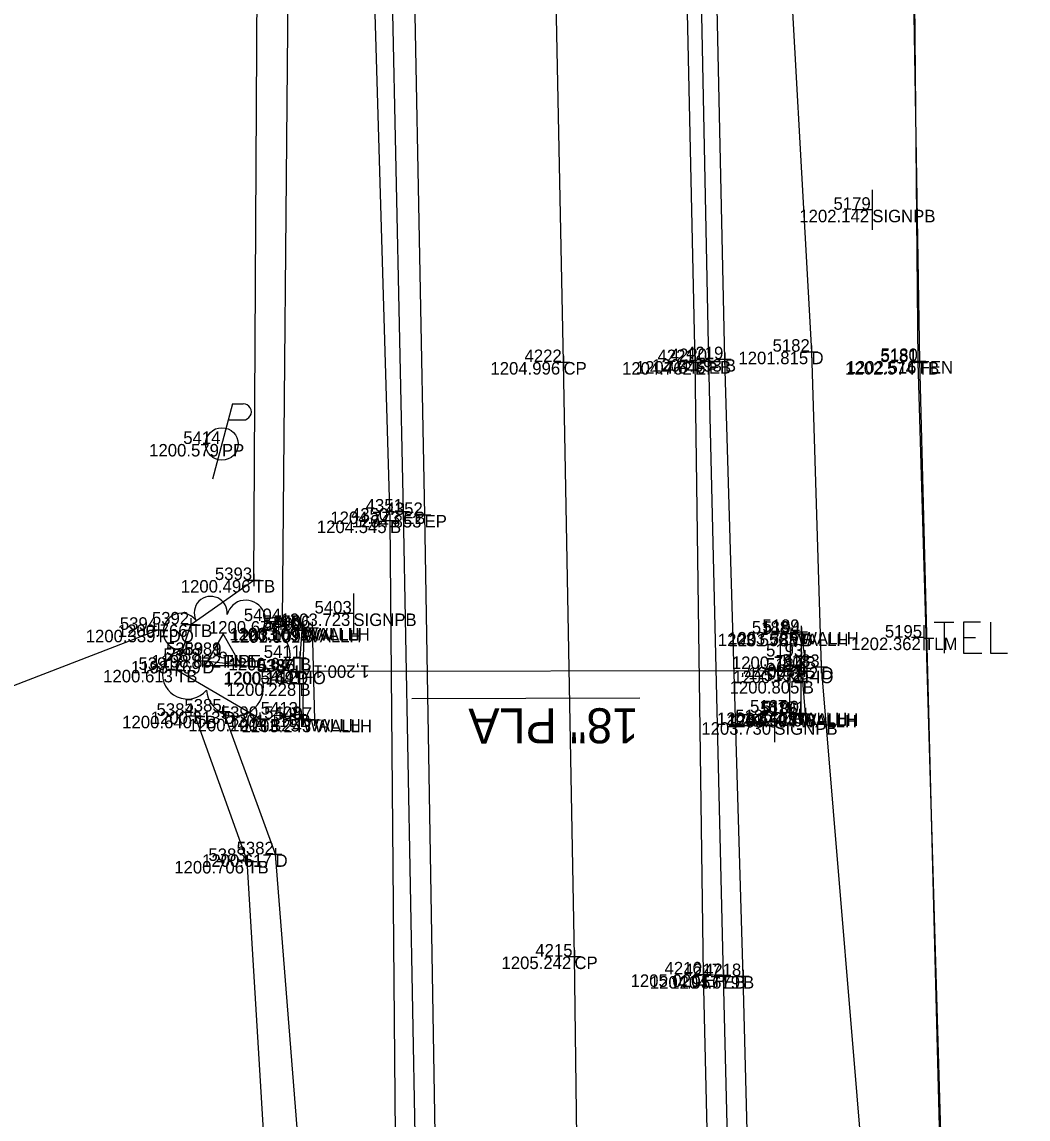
# Model space of a CAD drawing. Extents: x 2044996 to 2050343, y 455232 to 458054.
# Drawn here: x 2047583.1 to 2047663.5, y 457200.9 to 457288.6 of the extents above; entities that cross this region are included whole.
import ezdxf

# ---------------------------------------------------------------- set-up
doc = ezdxf.new("R2010")
doc.units = 0
for name, color, linetype in [('Default', 7, 'Continuous'), ('DR_X_Ditch', 7, 'Continuous'), ('DR_X_Elev_Flow', 7, 'Continuous'), ('DR_X_Headwall', 7, 'Continuous'), ('DR_X_Storm_Sewer', 7, 'Continuous'), ('DR_X_Text', 7, 'Continuous'), ('DT_X_Contour_Minor', 7, 'Continuous'), ('DT_X_Contour_Text', 7, 'Continuous'), ('DT_X_TIN_Hull', 7, 'Continuous'), ('DT_X_Triangles', 7, 'Continuous'), ('DT_X_Void', 7, 'Continuous'), ('GE_X_Cells', 7, 'Continuous'), ('PV_X_COP', 7, 'Continuous'), ('PV_X_EOP', 7, 'Continuous'), ('PV_X_Shoulder_Aggregate', 7, 'Continuous'), ('RD_X_Fence', 7, 'Continuous'), ('SC_Scratch1', 7, 'Continuous'), ('SN_X_Public', 7, 'Continuous'), ('SV_X_Break_Lines', 7, 'Continuous'), ('SV_X_Top_of_Bank', 7, 'Continuous'), ('UT_X_Electric_Cells', 7, 'Continuous'), ('VG_X_Cells', 7, 'Continuous')]:
    doc.layers.add(name, color=color, linetype=linetype)

msp = doc.modelspace()

# ---------------------------------------------------------------- linework, layer by layer
at = {"layer": 'Default'}
msp.add_lwpolyline([(2047593.968, 457240.009), (2047493.123, 457201.083), (2047446.616, 457210.329), (2047381.188, 457253.798), (2047314.688, 457278.124), (2047219.937, 457285.503), (2047164.254, 457287.213), (2047093.506, 457281.465), (2047021.478, 457247.682)], dxfattribs=at)
at = {"layer": 'DR_X_Ditch'}
for points in [[(2047603.882, 457240.706), (2047604.347, 457290.981), (2047605.266, 457322.964), (2047604.864, 457368.193), (2047603.186, 457417.51), (2047602.947, 457459.419), (2047602.663, 457501.838), (2047602.142, 457544.039), (2047601.082, 457584.057), (2047599.691, 457624.957), (2047599.396, 457669.272), (2047598.072, 457715.089), (2047597.975, 457762.924), (2047597.737, 457792.661), (2047596.264, 457838.201), (2047595.414, 457854.456)], [(2047635.926, 457828.454), (2047636.464, 457778.326), (2047635.665, 457731.576), (2047635.872, 457688.918), (2047636.588, 457650.583), (2047637.14, 457615.308), (2047638.364, 457574.87), (2047638.819, 457526.071), (2047639.212, 457482.918), (2047639.895, 457443.662), (2047641.237, 457398.66), (2047642.277, 457344.514), (2047644.026, 457300.889), (2047646.182, 457262.236), (2047646.962, 457237.043), (2047650.757, 457191.219), (2047650.417, 457143.89), (2047649.262, 457104.807), (2047651.899, 457052.902), (2047656.339, 457022.847)], [(2047604.98, 457236.636), (2047597.482, 457237.518)], [(2047608.712, 457073.693), (2047607.535, 457120.812), (2047607.399, 457170.581), (2047603.33, 457222.063), (2047599.176, 457233.477)]]:
    msp.add_lwpolyline(points, dxfattribs=at)
at = {"layer": 'DR_X_Elev_Flow'}
for p, q in [((2047593.968, 457240.509), (2047593.968, 457239.509)), ((2047593.468, 457240.009), (2047594.468, 457240.009)), ((2047593.968, 457240.009), (2047593.968, 457240.009)), ((2047605.042, 457237.163), (2047605.042, 457236.163)), ((2047645.626, 457237.241), (2047645.626, 457236.241)), ((2047604.542, 457236.663), (2047605.542, 457236.663)), ((2047605.042, 457236.663), (2047605.042, 457236.663)), ((2047645.126, 457236.741), (2047646.126, 457236.741)), ((2047645.626, 457236.741), (2047645.626, 457236.741))]:
    msp.add_line(p, q, dxfattribs=at)
at = {"layer": 'DR_X_Headwall'}
for points in [[(2047605.449, 457240.159), (2047606.262, 457240.152), (2047606.433, 457232.823), (2047605.538, 457232.883), (2047605.594, 457239.997)], [(2047645.213, 457233.204), (2047644.426, 457233.398), (2047644.529, 457239.703), (2047645.352, 457239.835), (2047645.315, 457233.332)]]:
    msp.add_lwpolyline(points, dxfattribs=at)
at = {"layer": 'DR_X_Storm_Sewer'}
msp.add_line((2047645.626, 457236.741), (2047605.042, 457236.663), dxfattribs=at)
at = {"layer": 'DR_X_Text'}
msp.add_line((2047614.228, 457234.53), (2047632.448, 457234.565), dxfattribs=at)
at = {"layer": 'DT_X_TIN_Hull'}
for p, q in [((2047655.174, 457238.386), (2047655.174, 457240.386)), ((2047655.174, 457239.386), (2047654.179, 457239.386))]:
    msp.add_line(p, q, dxfattribs=at)
for points in [[(2047655.99, 457240.628), (2047657.546, 457240.628)], [(2047656.778, 457240.628), (2047656.778, 457238.128)], [(2047659.691, 457240.628), (2047658.333, 457240.628), (2047658.333, 457238.128), (2047659.789, 457238.128)], [(2047660.478, 457240.628), (2047660.478, 457238.128), (2047661.836, 457238.128)], [(2047658.333, 457239.388), (2047659.297, 457239.388)]]:
    msp.add_lwpolyline(points, dxfattribs=at)
at = {"layer": 'DT_X_Void'}
for p, q in [((2047646.182, 457262.736), (2047646.182, 457261.736)), ((2047625.85, 457261.407), (2047626.85, 457261.407)), ((2047626.35, 457261.907), (2047626.35, 457260.907)), ((2047626.35, 457261.407), (2047626.35, 457261.407)), ((2047636.365, 457261.4), (2047637.365, 457261.4)), ((2047636.865, 457261.9), (2047636.865, 457260.9)), ((2047636.865, 457261.4), (2047636.865, 457261.4)), ((2047637.468, 457261.485), (2047638.468, 457261.485)), ((2047637.968, 457261.985), (2047637.968, 457260.985)), ((2047637.968, 457261.485), (2047637.968, 457261.485)), ((2047638.755, 457261.637), (2047639.755, 457261.637)), ((2047639.255, 457262.137), (2047639.255, 457261.137)), ((2047639.255, 457261.637), (2047639.255, 457261.637)), ((2047645.682, 457262.236), (2047646.682, 457262.236)), ((2047646.182, 457262.236), (2047646.182, 457262.236)), ((2047654.182, 457261.409), (2047655.182, 457261.409)), ((2047654.323, 457261.491), (2047655.323, 457261.491)), ((2047654.682, 457261.909), (2047654.682, 457260.909)), ((2047654.682, 457261.409), (2047654.682, 457261.409)), ((2047654.823, 457261.991), (2047654.823, 457260.991)), ((2047654.823, 457261.491), (2047654.823, 457261.491)), ((2047612.477, 457249.238), (2047612.477, 457248.238)), ((2047613.035, 457249.46), (2047614.035, 457249.46)), ((2047613.535, 457249.96), (2047613.535, 457248.96)), ((2047613.535, 457249.46), (2047613.535, 457249.46)), ((2047614.743, 457249.185), (2047615.743, 457249.185)), ((2047615.243, 457249.685), (2047615.243, 457248.685)), ((2047615.243, 457249.185), (2047615.243, 457249.185)), ((2047611.977, 457248.738), (2047612.977, 457248.738)), ((2047612.477, 457248.738), (2047612.477, 457248.738)), ((2047601.089, 457243.986), (2047602.089, 457243.986)), ((2047601.589, 457244.486), (2047601.589, 457243.486)), ((2047601.589, 457243.986), (2047601.589, 457243.986)), ((2047596.059, 457240.434), (2047597.059, 457240.434)), ((2047596.559, 457240.934), (2047596.559, 457239.934)), ((2047596.559, 457240.434), (2047596.559, 457240.434)), ((2047603.382, 457240.706), (2047604.382, 457240.706)), ((2047603.882, 457241.206), (2047603.882, 457240.206)), ((2047603.882, 457240.706), (2047603.882, 457240.706)), ((2047605.433, 457240.467), (2047605.433, 457239.467)), ((2047605.449, 457240.659), (2047605.449, 457239.659)), ((2047605.594, 457240.497), (2047605.594, 457239.497)), ((2047606.262, 457240.652), (2047606.262, 457239.652)), ((2047604.933, 457239.967), (2047605.933, 457239.967)), ((2047604.949, 457240.159), (2047605.949, 457240.159)), ((2047605.094, 457239.997), (2047606.094, 457239.997)), ((2047605.433, 457239.967), (2047605.433, 457239.967)), ((2047605.449, 457240.159), (2047605.449, 457240.159)), ((2047605.594, 457239.997), (2047605.594, 457239.997)), ((2047605.762, 457240.152), (2047606.762, 457240.152)), ((2047606.262, 457240.152), (2047606.262, 457240.152)), ((2047644.029, 457239.703), (2047645.029, 457239.703)), ((2047644.529, 457240.203), (2047644.529, 457239.203)), ((2047644.529, 457239.703), (2047644.529, 457239.703)), ((2047644.852, 457239.835), (2047645.852, 457239.835)), ((2047644.875, 457239.686), (2047645.875, 457239.686)), ((2047645.352, 457240.335), (2047645.352, 457239.335)), ((2047645.352, 457239.835), (2047645.352, 457239.835)), ((2047645.375, 457240.186), (2047645.375, 457239.186)), ((2047645.375, 457239.686), (2047645.375, 457239.686)), ((2047597.482, 457238.018), (2047597.482, 457237.018)), ((2047604.783, 457237.76), (2047605.783, 457237.76)), ((2047605.283, 457238.26), (2047605.283, 457237.26)), ((2047605.283, 457237.76), (2047605.283, 457237.76)), ((2047645.149, 457237.875), (2047646.149, 457237.875)), ((2047645.649, 457238.375), (2047645.649, 457237.375)), ((2047645.649, 457237.875), (2047645.649, 457237.875)), ((2047595.372, 457237.306), (2047595.372, 457236.306)), ((2047596.982, 457237.518), (2047597.982, 457237.518)), ((2047597.482, 457237.518), (2047597.482, 457237.518)), ((2047604.98, 457237.136), (2047604.98, 457236.136)), ((2047646.462, 457237.043), (2047647.462, 457237.043)), ((2047646.962, 457237.543), (2047646.962, 457236.543)), ((2047646.962, 457237.043), (2047646.962, 457237.043)), ((2047594.872, 457236.806), (2047595.872, 457236.806)), ((2047595.372, 457236.806), (2047595.372, 457236.806)), ((2047604.48, 457236.636), (2047605.48, 457236.636)), ((2047604.98, 457236.636), (2047604.98, 457236.636)), ((2047605.241, 457236.224), (2047605.241, 457235.224)), ((2047645.478, 457236.412), (2047645.478, 457235.412)), ((2047604.741, 457235.724), (2047605.741, 457235.724)), ((2047605.241, 457235.724), (2047605.241, 457235.724)), ((2047644.978, 457235.912), (2047645.978, 457235.912)), ((2047645.478, 457235.912), (2047645.478, 457235.912)), ((2047596.905, 457233.635), (2047596.905, 457232.635)), ((2047598.676, 457233.477), (2047599.676, 457233.477)), ((2047599.176, 457233.977), (2047599.176, 457232.977)), ((2047599.176, 457233.477), (2047599.176, 457233.477)), ((2047602.072, 457233.39), (2047602.072, 457232.39)), ((2047605.254, 457233.735), (2047605.254, 457232.735)), ((2047605.538, 457233.383), (2047605.538, 457232.383)), ((2047643.926, 457233.398), (2047644.926, 457233.398)), ((2047644.426, 457233.898), (2047644.426, 457232.898)), ((2047644.426, 457233.398), (2047644.426, 457233.398)), ((2047644.815, 457233.332), (2047645.815, 457233.332)), ((2047645.213, 457233.704), (2047645.213, 457232.704)), ((2047645.315, 457233.832), (2047645.315, 457232.832)), ((2047645.315, 457233.332), (2047645.315, 457233.332)), ((2047645.688, 457233.784), (2047645.688, 457232.784)), ((2047596.405, 457233.135), (2047597.405, 457233.135)), ((2047596.905, 457233.135), (2047596.905, 457233.135)), ((2047601.572, 457232.89), (2047602.572, 457232.89)), ((2047602.072, 457232.89), (2047602.072, 457232.89)), ((2047604.754, 457233.235), (2047605.754, 457233.235)), ((2047605.038, 457232.883), (2047606.038, 457232.883)), ((2047605.254, 457233.235), (2047605.254, 457233.235)), ((2047605.538, 457232.883), (2047605.538, 457232.883)), ((2047605.933, 457232.823), (2047606.933, 457232.823)), ((2047606.433, 457233.323), (2047606.433, 457232.323)), ((2047606.433, 457232.823), (2047606.433, 457232.823)), ((2047644.713, 457233.204), (2047645.713, 457233.204)), ((2047645.188, 457233.284), (2047646.188, 457233.284)), ((2047645.213, 457233.204), (2047645.213, 457233.204)), ((2047645.688, 457233.284), (2047645.688, 457233.284)), ((2047601.07, 457222.032), (2047601.07, 457221.032)), ((2047602.83, 457222.063), (2047603.83, 457222.063)), ((2047603.33, 457222.563), (2047603.33, 457221.563)), ((2047603.33, 457222.063), (2047603.33, 457222.063)), ((2047600.57, 457221.532), (2047601.57, 457221.532)), ((2047601.07, 457221.532), (2047601.07, 457221.532)), ((2047627.226, 457214.393), (2047627.226, 457213.393)), ((2047626.726, 457213.893), (2047627.726, 457213.893)), ((2047627.226, 457213.893), (2047627.226, 457213.893)), ((2047637.052, 457212.467), (2047638.052, 457212.467)), ((2047637.552, 457212.967), (2047637.552, 457211.967)), ((2047637.552, 457212.467), (2047637.552, 457212.467)), ((2047638.63, 457212.335), (2047639.63, 457212.335)), ((2047639.13, 457212.835), (2047639.13, 457211.835)), ((2047639.13, 457212.335), (2047639.13, 457212.335)), ((2047640.205, 457212.333), (2047641.205, 457212.333)), ((2047640.705, 457212.833), (2047640.705, 457211.833)), ((2047640.705, 457212.333), (2047640.705, 457212.333))]:
    msp.add_line(p, q, dxfattribs=at)
at = {"layer": 'GE_X_Cells'}
msp.add_lwpolyline([(2047597.666, 457237.151), (2047600.588, 457237.151), (2047599.128, 457239.681), (2047597.666, 457237.151)], dxfattribs=at)
at = {"layer": 'PV_X_COP'}
msp.add_lwpolyline([(2047630.697, 457032.772), (2047629.568, 457079.465), (2047628.826, 457121.309), (2047627.827, 457168.374), (2047627.226, 457213.893), (2047626.35, 457261.407), (2047625.275, 457313.882), (2047624.137, 457367.694), (2047623.142, 457414.957), (2047622.163, 457463.478), (2047621.208, 457510.605), (2047620.335, 457561.899), (2047619.472, 457614.832), (2047618.326, 457662.229), (2047617.507, 457713.134), (2047616.391, 457759.383), (2047615.436, 457807.272), (2047614.413, 457854.523), (2047614.295, 457881.561), (2047613.156, 457931.145), (2047612.061, 457984.051), (2047611.475, 458032.257), (2047610.912, 458052.257)], dxfattribs=at)
at = {"layer": 'PV_X_EOP'}
for p, q in [((2047636.865, 457261.4), (2047635.764, 457312.895)), ((2047614.337, 457296.237), (2047615.243, 457249.185)), ((2047637.552, 457212.467), (2047636.865, 457261.4)), ((2047615.243, 457249.185), (2047616.074, 457199.712)), ((2047638.544, 457169.313), (2047637.552, 457212.467))]:
    msp.add_line(p, q, dxfattribs=at)
at = {"layer": 'PV_X_Shoulder_Aggregate'}
for p, q in [((2047612.533, 457296.35), (2047613.535, 457249.46)), ((2047613.535, 457249.46), (2047614.472, 457199.636))]:
    msp.add_line(p, q, dxfattribs=at)
msp.add_lwpolyline([(2047765.405, 456957.602), (2047718.77, 456974.886), (2047683.466, 456987.554), (2047664.007, 456996.427), (2047655.405, 457004.196), (2047650.143, 457012.189), (2047644.762, 457024.201), (2047643.272, 457033.326), (2047642.362, 457078.681), (2047641.183, 457122.013), (2047640.211, 457169.151), (2047639.13, 457212.335), (2047637.968, 457261.485), (2047636.928, 457312.89), (2047635.932, 457367.469)], dxfattribs=at)
at = {"layer": 'RD_X_Fence'}
msp.add_lwpolyline([(2047648.142, 457619.756), (2047649.388, 457574.652), (2047649.984, 457529.132), (2047650.661, 457480.385), (2047651.7, 457447.163), (2047652.232, 457398.034), (2047653.853, 457346.508), (2047654.208, 457298.973), (2047654.823, 457261.491), (2047656.664, 457189.933), (2047656.98, 457146.63), (2047657.529, 457104.262), (2047658.626, 457057.971)], dxfattribs=at)
at = {"layer": 'SN_X_Public'}
for p, q in [((2047651.038, 457275.177), (2047651.038, 457271.977)), ((2047651.038, 457273.577), (2047649.438, 457273.577)), ((2047609.555, 457242.912), (2047609.555, 457239.712)), ((2047609.555, 457241.312), (2047607.955, 457241.312)), ((2047643.209, 457234.221), (2047643.209, 457231.021)), ((2047643.209, 457232.621), (2047641.609, 457232.621))]:
    msp.add_line(p, q, dxfattribs=at)
at = {"layer": 'SV_X_Break_Lines'}
for points in [[(2047609.606, 457393.106), (2047610.315, 457343.259), (2047611.064, 457296.497), (2047612.477, 457248.738), (2047612.892, 457199.618), (2047614.532, 457148.61), (2047615.457, 457101.16), (2047615.945, 457053.962), (2047615.505, 457044.294), (2047611.53, 457035.425), (2047600.94, 457028.504), (2047592.495, 457026.097), (2047589.231, 457026.308), (2047543.282, 457040.875), (2047500.592, 457056.092), (2047456.763, 457072.198), (2047414.816, 457088.31), (2047369.13, 457105.973), (2047320.737, 457125.374), (2047273.194, 457143.598), (2047227.373, 457161.688), (2047183.553, 457178.86)], [(2047766.629, 456959.742), (2047718.993, 456976.328), (2047684.007, 456989.238), (2047664.81, 456998.063), (2047657.38, 457005.807), (2047652.256, 457013.723), (2047648.313, 457024.571), (2047646.233, 457034.087), (2047644.074, 457078.243), (2047642.739, 457121.935), (2047641.844, 457169.123), (2047640.705, 457212.333), (2047639.255, 457261.637), (2047638.128, 457312.895), (2047637.801, 457367.098)], [(2047605.433, 457239.967), (2047605.283, 457237.76), (2047605.241, 457235.724), (2047605.254, 457233.235)], [(2047645.688, 457233.284), (2047645.478, 457235.912), (2047645.649, 457237.875), (2047645.375, 457239.686)]]:
    msp.add_lwpolyline(points, dxfattribs=at)
at = {"layer": 'SV_X_Top_of_Bank'}
for points in [[(2047602.072, 457232.89), (2047595.372, 457236.806), (2047596.559, 457240.434), (2047601.589, 457243.986), (2047601.855, 457291.341), (2047601.108, 457323.056), (2047599.87, 457367.876), (2047599.036, 457416.357), (2047598.258, 457460.002), (2047598.653, 457502.285), (2047597.035, 457543.457), (2047596.318, 457583.975), (2047595.268, 457626.153), (2047595.519, 457669.284), (2047593.698, 457715.003), (2047590.76, 457760.285), (2047587.575, 457790.551), (2047585.898, 457853.962)], [(2047640.567, 457829.626), (2047642.731, 457776.653), (2047644.221, 457735.314), (2047644.625, 457692.671), (2047644.932, 457653.27), (2047648.248, 457619.872), (2047649.316, 457574.484), (2047650.08, 457529.2), (2047650.597, 457480.307), (2047651.651, 457447.119), (2047652.286, 457398.02), (2047653.826, 457346.326), (2047654.335, 457298.994), (2047654.682, 457261.409), (2047656.787, 457189.888), (2047656.978, 457146.618), (2047657.585, 457104.219), (2047658.543, 457057.885), (2047659.728, 457026.437)], [(2047605.233, 457074.691), (2047604.217, 457119.919), (2047604.093, 457171.379), (2047601.07, 457221.532), (2047596.905, 457233.135)]]:
    msp.add_lwpolyline(points, dxfattribs=at)
at = {"layer": 'UT_X_Electric_Cells'}
for p, q in [((2047599.898, 457258.059), (2047598.291, 457252.059)), ((2047599.898, 457258.059), (2047600.748, 457258.059)), ((2047599.556, 457256.784), (2047600.748, 457256.784))]:
    msp.add_line(p, q, dxfattribs=at)
msp.add_circle((2047599.041, 457254.859), 1.3, dxfattribs=at)
msp.add_arc((2047600.76, 457257.421), 0.638, 268.8767, 91.1233, dxfattribs=at)
at = {"layer": 'VG_X_Cells'}
msp.add_circle((2047599.128, 457237.994), 0.24, dxfattribs=at)
for centre, radius, start, end in [((2047598.144, 457241.362), 1.317, 354.0047, 205.97412), ((2047600.954, 457240.823), 1.553, 323.82996, 165.0376), ((2047595.819, 457239.858), 1.471, 39.06254, 279.54124), ((2047602.588, 457238.03), 1.915, 259.14531, 101.45961), ((2047596.275, 457236.445), 1.974, 96.17219, 320.57371), ((2047600.074, 457235.389), 2.284, 184.94757, 19.45715)]:
    msp.add_arc(centre, radius, start, end, dxfattribs=at)

# ---------------------------------------------------------------- texts
at = {"layer": 'DR_X_Text'}
msp.add_text('18" PLA', height=2.8, rotation=180.11013, dxfattribs=at).set_placement((2047632.351, 457233.742))
at = {"layer": 'DT_X_Contour_Minor'}
for s, p in [('1202.142', (2047645.205, 457272.577)), ('1204.996', (2047620.509, 457260.407)), ('1204.762', (2047631.032, 457260.4)), ('1204.646', (2047632.128, 457260.485)), ('1204.393', (2047633.429, 457260.637)), ('1201.815', (2047640.335, 457261.236)), ('1202.574', (2047648.874, 457260.409)), ('1202.516', (2047648.982, 457260.491)), ('1200.579', (2047593.223, 457253.859)), ('1204.773', (2047607.708, 457248.46)), ('1204.853', (2047609.417, 457248.185)), ('1204.545', (2047606.63, 457247.738)), ('1200.496', (2047595.749, 457242.986)), ('1203.723', (2047603.729, 457240.312)), ('1200.766', (2047590.718, 457239.434)), ('1200.677', (2047598.002, 457239.706)), ('1200.339', (2047588.151, 457239.009)), ('1203.109', (2047599.631, 457239.159)), ('1201.001', (2047599.715, 457238.967)), ('1203.109', (2047599.776, 457238.997)), ('1203.092', (2047600.429, 457239.152)), ('1203.556', (2047638.688, 457238.703)), ('1203.525', (2047639.505, 457238.835)), ('1201.788', (2047639.539, 457238.686)), ('1202.362', (2047649.341, 457238.386)), ('1198.832', (2047593.399, 457236.994)), ('1198.832', (2047593.399, 457236.994)), ('1200.641', (2047599.565, 457236.76)), ('1200.760', (2047639.811, 457236.875)), ('1198.769', (2047591.768, 457236.518)), ('1200.882', (2047641.129, 457236.043)), ('1200.613', (2047589.545, 457235.806)), ('1200.144', (2047599.172, 457235.636)), ('1200.169', (2047599.224, 457235.663)), ('1200.771', (2047639.909, 457235.741)), ('1200.228', (2047599.405, 457234.724)), ('1200.805', (2047639.631, 457234.912)), ('1200.313', (2047593.35, 457232.477)), ('1203.544', (2047638.618, 457232.398)), ('1203.528', (2047639.479, 457232.332)), ('1200.640', (2047591.067, 457232.135)), ('1200.201', (2047596.355, 457231.89)), ('1201.115', (2047599.51, 457232.235)), ('1203.125', (2047599.69, 457231.883)), ('1203.243', (2047600.607, 457231.823)), ('1203.730', (2047637.371, 457231.621)), ('1203.504', (2047639.405, 457232.204)), ('1201.446', (2047639.847, 457232.284)), ('1200.617', (2047597.451, 457221.063)), ('1200.706', (2047595.23, 457220.532)), ('1205.242', (2047621.393, 457212.893)), ('1205.020', (2047631.715, 457211.467)), ('1204.957', (2047633.251, 457211.335)), ('1204.679', (2047634.887, 457211.333))]:
    msp.add_text(s, height=1, dxfattribs=at).set_placement(p)
at = {"layer": 'DT_X_Contour_Text'}
for s, p in [('SIGNPB', (2047651.038, 457272.577)), ('CP', (2047626.35, 457260.407)), ('EP', (2047636.865, 457260.4)), ('EB', (2047637.968, 457260.485)), ('B', (2047639.255, 457260.637)), ('D', (2047646.182, 457261.236)), ('TB', (2047654.682, 457260.409)), ('FEN', (2047654.823, 457260.491)), ('PP', (2047599.041, 457253.859)), ('EB', (2047613.535, 457248.46)), ('EP', (2047615.243, 457248.185)), ('B', (2047612.477, 457247.738)), ('TB', (2047601.589, 457242.986)), ('SIGNPB', (2047609.555, 457240.312)), ('TB', (2047596.559, 457239.434)), ('D', (2047603.882, 457239.706)), ('FDO', (2047593.968, 457239.009)), ('WALLH', (2047605.449, 457239.159)), ('B', (2047605.433, 457238.967)), ('WALLH', (2047605.594, 457238.997)), ('WALLH', (2047606.262, 457239.152)), ('WALLH', (2047644.529, 457238.703)), ('WALLH', (2047645.352, 457238.835)), ('B', (2047645.375, 457238.686)), ('TLM', (2047655.174, 457238.386)), ('TILE', (2047599.128, 457236.994)), ('PIPE', (2047599.128, 457236.994)), ('B', (2047605.283, 457236.76)), ('B', (2047645.649, 457236.875)), ('D', (2047597.482, 457236.518)), ('D', (2047646.962, 457236.043)), ('TB', (2047595.372, 457235.806)), ('D', (2047604.98, 457235.636)), ('PIO', (2047605.042, 457235.663)), ('PIO', (2047645.626, 457235.741)), ('B', (2047605.241, 457234.724)), ('B', (2047645.478, 457234.912)), ('D', (2047599.176, 457232.477)), ('WALLH', (2047644.426, 457232.398)), ('WALLH', (2047645.315, 457232.332)), ('TB', (2047596.905, 457232.135)), ('TB', (2047602.072, 457231.89)), ('B', (2047605.254, 457232.235)), ('WALLH', (2047605.538, 457231.883)), ('WALLH', (2047606.433, 457231.823)), ('SIGNPB', (2047643.209, 457231.621)), ('WALLH', (2047645.213, 457232.204)), ('B', (2047645.688, 457232.284)), ('D', (2047603.33, 457221.063)), ('TB', (2047601.07, 457220.532)), ('CP', (2047627.226, 457212.893)), ('EP', (2047637.552, 457211.467)), ('EB', (2047639.13, 457211.335)), ('B', (2047640.705, 457211.333))]:
    msp.add_text(s, height=1, dxfattribs=at).set_placement(p)
at = {"layer": 'DT_X_Triangles'}
for s, p in [('5179', (2047647.938, 457273.577)), ('5182', (2047643.067, 457262.236)), ('4222', (2047623.235, 457261.407)), ('4221', (2047633.866, 457261.4)), ('4220', (2047634.849, 457261.485)), ('4219', (2047636.156, 457261.637)), ('5181', (2047651.683, 457261.409)), ('5180', (2047651.703, 457261.491)), ('5414', (2047595.951, 457254.859)), ('4351', (2047610.535, 457249.46)), ('4352', (2047612.128, 457249.185)), ('4350', (2047609.358, 457248.738)), ('5393', (2047598.481, 457243.986)), ('5403', (2047606.447, 457241.312)), ('5392', (2047593.444, 457240.434)), ('5404', (2047600.792, 457240.706)), ('5394', (2047590.879, 457240.009)), ('5410', (2047602.313, 457239.967)), ('5405', (2047602.319, 457240.159)), ('5409', (2047602.494, 457239.997)), ('5406', (2047603.139, 457240.152)), ('5188', (2047641.411, 457239.703)), ('5189', (2047642.252, 457239.835)), ('5194', (2047642.285, 457239.686)), ('5195', (2047652.045, 457239.386)), ('5389_1', (2047594.575, 457237.994)), ('5389', (2047596.028, 457237.994)), ('5411', (2047602.387, 457237.76)), ('5193', (2047642.541, 457237.875)), ('5391', (2047592.372, 457236.806)), ('5388', (2047594.364, 457237.518)), ('5184', (2047642.536, 457236.741)), ('5183', (2047643.854, 457237.043)), ('5387', (2047601.818, 457236.636)), ('5386', (2047601.919, 457236.663)), ('5192', (2047642.363, 457235.912)), ('5412', (2047602.126, 457235.724)), ('5385', (2047596.046, 457233.477)), ('5413', (2047602.145, 457233.235)), ('5187', (2047641.264, 457233.398)), ('5186', (2047642.09, 457233.204)), ('5190', (2047642.195, 457233.332)), ('5191', (2047642.689, 457233.284)), ('5384', (2047593.815, 457233.135)), ('5390', (2047598.953, 457232.89)), ('5408', (2047602.42, 457232.883)), ('5407', (2047603.271, 457232.823)), ('5185', (2047640.079, 457232.621)), ('5382', (2047600.215, 457222.063)), ('5383', (2047597.962, 457221.532)), ('4215', (2047624.097, 457213.893)), ('4216', (2047634.429, 457212.467)), ('4217', (2047635.969, 457212.335)), ('4218', (2047637.586, 457212.333))]:
    msp.add_text(s, height=1, dxfattribs=at).set_placement(p)
at = {"layer": 'SC_Scratch1'}
for s, p in [("1,200.17'", (2047610.838, 457237.174)), ("1200.77'", (2047645.625, 457237.241))]:
    msp.add_text(s, height=1, rotation=180.11013, dxfattribs=at).set_placement(p)

doc.saveas('drawing.dxf')
